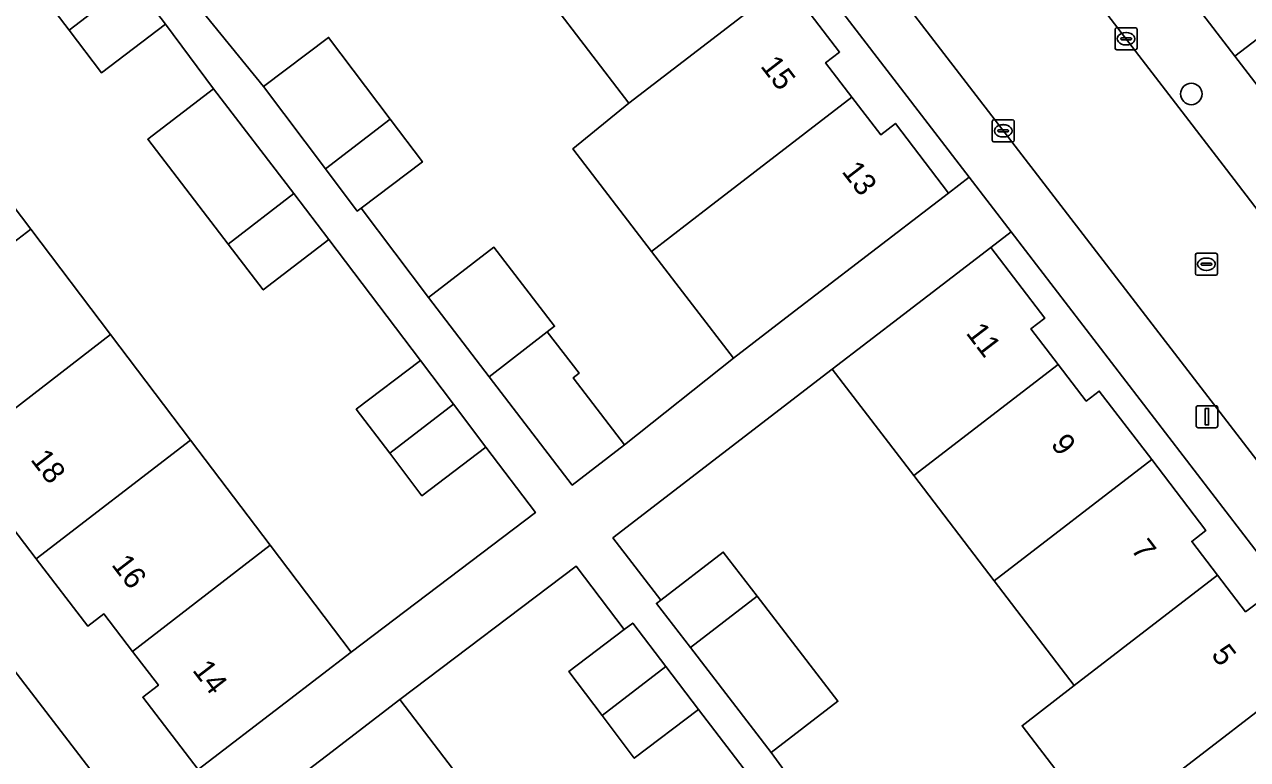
# Model space of a CAD drawing. Extents: x 159352 to 160617, y 385888 to 387323.
# Drawn here: x 159929.7 to 159985.4, y 386934.9 to 386968.3 of the extents above; entities that cross this region are included whole.
import ezdxf

# ---------------------------------------------------------------- set-up
doc = ezdxf.new("R2010")
doc.units = 0
for name, color, linetype in [('IMGEO_Boom', 7, 'Continuous'), ('IMGEO_Erf', 7, 'Continuous'), ('IMGEO_Kolk', 7, 'Continuous'), ('IMGEO_Lichtmast', 7, 'Continuous'), ('IMGEO_Pand', 7, 'Continuous'), ('IMGEO_Pand_nummerreeks', 7, 'Continuous'), ('IMGEO_Rijbaan_lokaal_open', 7, 'Continuous'), ('IMGEO_Rioolput', 7, 'Continuous'), ('IMGEO_Voetpad_open', 7, 'Continuous')]:
    doc.layers.add(name, color=color, linetype=linetype)

msp = doc.modelspace()

# ---------------------------------------------------------------- linework, layer by layer
at = {"layer": 'IMGEO_Boom'}
msp.add_circle((159982.803, 386965.111), 0.489, dxfattribs=at)
at = {"layer": 'IMGEO_Erf'}
for points in [[(159964.369, 386970.189), (159966.802, 386967.011), (159966.17, 386966.528), (159967.366, 386964.966), (159968.674, 386963.257), (159969.342, 386963.769), (159971.766, 386960.603), (159972.699, 386961.32), (159942.967, 387000)], [(159890.245, 386989.707), (159934.54, 386932.023), (159937.622, 386934.39), (159935.101, 386937.679), (159935.818, 386938.229), (159934.638, 386939.768), (159933.335, 386941.468), (159932.61, 386940.913), (159930.258, 386943.982), (159927.786, 386947.207), (159928.492, 386947.748), (159927.308, 386949.293), (159926.052, 386950.932), (159925.313, 386950.366), (159922.907, 386953.505), (159920.494, 386956.654)], [(159989.485, 386970.44), (159984.789, 386966.824), (160000, 386947.07)], [(159922.648, 386968.664), (159926.319, 386963.822), (159930.006, 386958.958), (159933.638, 386954.167), (159937.273, 386949.372), (159940.899, 386944.589), (159944.584, 386939.728), (159952.969, 386946.08), (159950.719, 386949.05), (159947.804, 386946.841), (159946.337, 386948.776), (159944.82, 386950.778), (159947.736, 386952.987), (159943.576, 386958.497), (159940.589, 386956.203), (159938.989, 386958.287), (159935.331, 386963.048), (159938.318, 386965.342), (159936.139, 386968.283), (159933.224, 386966.074), (159931.76, 386968.005), (159930.24, 386970.011)], [(159937.512, 386969.216), (159940.596, 386965.453), (159943.557, 386967.682), (159946.36, 386963.96), (159947.823, 386962.017), (159945.034, 386959.917), (159948.097, 386955.85), (159951.08, 386958.14), (159953.836, 386954.551), (159953.504, 386954.295), (159954.952, 386952.411), (159954.688, 386952.208), (159957.027, 386949.163), (159961.982, 386953.103), (159958.251, 386957.949), (159954.662, 386962.611), (159957.212, 386964.69), (159953.543, 386969.489)], [(159996.786, 386929.984), (159974.608, 386958.836), (159973.682, 386958.124), (159976.139, 386954.916), (159975.508, 386954.433), (159976.745, 386952.817), (159978.023, 386951.148), (159978.617, 386951.603), (159981.002, 386948.488), (159983.47, 386945.264), (159982.822, 386944.768), (159983.995, 386943.236), (159985.273, 386941.567), (159985.93, 386942.07)], [(159978.758, 386931.616), (159975.105, 386936.388), (159977.482, 386938.219), (159973.84, 386942.976), (159970.177, 386947.761), (159966.47, 386952.603), (159956.49, 386944.925), (159958.666, 386942.097), (159961.509, 386944.285), (159963.054, 386942.278), (159966.727, 386937.503), (159963.688, 386935.165), (159965.727, 386932.387)], [(159960.379, 386937.12), (159957.464, 386934.911), (159955.998, 386936.846), (159954.48, 386938.848), (159957.001, 386940.758), (159954.815, 386943.643), (159946.802, 386937.573), (159950.559, 386932.659), (159954.195, 386927.902), (159957.862, 386923.105), (159961.504, 386918.341), (159965.158, 386913.561), (159967.026, 386914.989), (159970.412, 386910.56)], [(159963.13, 386900.36), (159979.092, 386912.701), (159974.978, 386918.022), (159972.063, 386915.813), (159970.597, 386917.747), (159969.079, 386919.75), (159971.995, 386921.959), (159967.682, 386927.566), (159964.767, 386925.357), (159963.299, 386927.294), (159961.783, 386929.294), (159964.699, 386931.503), (159960.379, 386937.12)]]:
    msp.add_lwpolyline(points, dxfattribs=at)
at = {"layer": 'IMGEO_Kolk'}
for p, q in [((159979.338, 386967.193), (159979.338, 386968.045)), ((159979.413, 386968.119), (159980.265, 386968.119)), ((159979.597, 386967.613), (159979.597, 386967.625)), ((159980.035, 386967.576), (159979.637, 386967.576)), ((159979.64, 386967.662), (159980.038, 386967.662)), ((159979.826, 386967.899), (159979.851, 386967.899)), ((159980.081, 386967.625), (159980.081, 386967.613)), ((159980.339, 386968.045), (159980.339, 386967.193)), ((159980.265, 386967.119), (159979.413, 386967.119)), ((159979.849, 386967.339), (159979.824, 386967.339)), ((159973.748, 386963.008), (159973.748, 386963.86)), ((159973.823, 386963.934), (159974.675, 386963.934)), ((159974.236, 386963.714), (159974.261, 386963.714)), ((159974.749, 386963.86), (159974.749, 386963.008)), ((159974.007, 386963.428), (159974.007, 386963.44)), ((159974.445, 386963.391), (159974.047, 386963.391)), ((159974.05, 386963.477), (159974.448, 386963.477)), ((159974.259, 386963.154), (159974.234, 386963.154)), ((159974.491, 386963.44), (159974.491, 386963.428)), ((159974.675, 386962.934), (159973.823, 386962.934))]:
    msp.add_line(p, q, dxfattribs=at)
for points in [[(159979.338, 386967.193), (159979.338, 386968.045)], [(159979.413, 386968.119), (159980.265, 386968.119)], [(159980.339, 386968.045), (159980.339, 386967.193)], [(159980.265, 386967.119), (159979.413, 386967.119)], [(159973.748, 386963.008), (159973.748, 386963.86)], [(159973.823, 386963.934), (159974.675, 386963.934)], [(159974.749, 386963.86), (159974.749, 386963.008)], [(159974.675, 386962.934), (159973.823, 386962.934)]]:
    msp.add_lwpolyline(points, dxfattribs=at)
for centre, radius, start, end in [((159979.415, 386968.043), 0.0765, 91.552, 178.448), ((159979.415, 386968.043), 0.0765, 91.552, 178.448), ((159979.637, 386967.622), 0.0403, 85.8775, 175.7526), ((159979.634, 386967.612), 0.0366, 178.938, 274.7102), ((159980.038, 386967.619), 0.043, 264.8664, 352.4533), ((159980.042, 386967.624), 0.0386, 1.7309, 96.639), ((159980.263, 386968.043), 0.0765, 1.552, 88.448), ((159980.263, 386968.043), 0.0765, 1.552, 88.448), ((159979.415, 386967.195), 0.0765, 181.552, 268.448), ((159979.415, 386967.195), 0.0765, 181.552, 268.448), ((159980.263, 386967.195), 0.0765, 271.552, 358.448), ((159980.263, 386967.195), 0.0765, 271.552, 358.448), ((159973.825, 386963.858), 0.0765, 91.552, 178.448), ((159973.825, 386963.858), 0.0765, 91.552, 178.448), ((159974.673, 386963.858), 0.0765, 1.552, 88.448), ((159974.673, 386963.858), 0.0765, 1.552, 88.448), ((159974.047, 386963.437), 0.0403, 85.8775, 175.7526), ((159974.044, 386963.427), 0.0366, 178.938, 274.7102), ((159974.448, 386963.434), 0.043, 264.8664, 352.4533), ((159974.452, 386963.439), 0.0386, 1.7309, 96.639), ((159973.825, 386963.01), 0.0765, 181.552, 268.448), ((159973.825, 386963.01), 0.0765, 181.552, 268.448), ((159974.673, 386963.01), 0.0765, 271.552, 358.448), ((159974.673, 386963.01), 0.0765, 271.552, 358.448)]:
    msp.add_arc(centre, radius, start, end, dxfattribs=at)
for centre, major_axis, ratio, start_param, end_param in [((159979.825, 386967.619), (-0.387, 0.002), 0.722429, 4.712389, 7.853982), ((159979.85, 386967.619), (-0.39, 0.002), 0.717154, 1.570796, 4.712389), ((159974.235, 386963.434), (-0.387, 0.002), 0.722429, 4.712389, 7.853982), ((159974.26, 386963.434), (-0.39, 0.002), 0.717154, 1.570796, 4.712389)]:
    msp.add_ellipse(centre, major_axis=major_axis, ratio=ratio, start_param=start_param, end_param=end_param, dxfattribs=at)
at = {"layer": 'IMGEO_Lichtmast'}
for p, q in [((159983.121, 386950.938), (159983.911, 386950.938)), ((159983.911, 386950.938), (159983.121, 386950.938)), ((159983.021, 386950.038), (159983.021, 386950.838)), ((159983.021, 386950.838), (159983.021, 386950.038)), ((159984.011, 386950.838), (159984.011, 386950.038)), ((159984.011, 386950.038), (159984.011, 386950.838)), ((159983.911, 386949.938), (159983.121, 386949.938)), ((159983.121, 386949.938), (159983.911, 386949.938))]:
    msp.add_line(p, q, dxfattribs=at)
msp.add_lwpolyline([(159983.441, 386950.813), (159983.591, 386950.813), (159983.591, 386950.063), (159983.441, 386950.063), (159983.441, 386950.813)], dxfattribs=at)
for centre, start, end in [((159983.121, 386950.838), 90, 180), ((159983.121, 386950.838), 90, 180), ((159983.911, 386950.838), 0, 90), ((159983.911, 386950.838), 360, 90), ((159983.121, 386950.038), 180, 270), ((159983.121, 386950.038), 180, 270), ((159983.911, 386950.038), 270, 0), ((159983.911, 386950.038), 270, 0)]:
    msp.add_arc(centre, 0.1, start, end, dxfattribs=at)
at = {"layer": 'IMGEO_Pand'}
for points in [[(159964.369, 386970.189), (159962.023, 386973.253), (159961.393, 386972.771), (159960.063, 386974.508), (159953.543, 386969.489), (159957.212, 386964.69)], [(159933.156, 386972.22), (159930.24, 386970.011), (159931.76, 386968.005), (159934.66, 386970.235)], [(159933.224, 386966.074), (159936.139, 386968.283), (159934.66, 386970.235), (159931.76, 386968.005)], [(159966.17, 386966.528), (159966.802, 386967.011), (159964.369, 386970.189), (159957.212, 386964.69), (159954.662, 386962.611), (159958.251, 386957.949), (159960.841, 386959.943), (159967.366, 386964.966)], [(159943.423, 386961.699), (159946.36, 386963.96), (159943.557, 386967.682), (159940.596, 386965.453)], [(159938.989, 386958.287), (159941.973, 386960.585), (159938.318, 386965.342), (159935.331, 386963.048)], [(159971.766, 386960.603), (159969.342, 386963.769), (159968.674, 386963.257), (159967.366, 386964.966), (159960.841, 386959.943), (159958.251, 386957.949), (159961.982, 386953.103), (159964.556, 386955.084), (159967.796, 386957.564)], [(159919.92, 386958.902), (159921.218, 386957.209), (159920.494, 386956.654), (159922.907, 386953.505), (159930.006, 386958.958), (159926.319, 386963.822)], [(159947.823, 386962.017), (159946.36, 386963.96), (159943.423, 386961.699), (159944.862, 386959.787), (159945.034, 386959.917)], [(159941.973, 386960.585), (159938.989, 386958.287), (159940.589, 386956.203), (159943.576, 386958.497)], [(159933.638, 386954.167), (159930.006, 386958.958), (159922.907, 386953.505), (159925.313, 386950.366), (159926.052, 386950.932), (159927.308, 386949.293)], [(159951.08, 386958.14), (159948.097, 386955.85), (159950.857, 386952.257), (159953.504, 386954.295), (159953.836, 386954.551)], [(159976.745, 386952.817), (159975.508, 386954.433), (159976.139, 386954.916), (159973.682, 386958.124), (159969.712, 386955.085), (159966.47, 386952.603), (159970.177, 386947.761)], [(159954.688, 386952.208), (159954.952, 386952.411), (159953.504, 386954.295), (159950.857, 386952.257), (159954.64, 386947.33), (159957.027, 386949.163)], [(159927.308, 386949.293), (159928.492, 386947.748), (159927.786, 386947.207), (159930.258, 386943.982), (159937.273, 386949.372), (159933.638, 386954.167)], [(159947.736, 386952.987), (159944.82, 386950.778), (159946.337, 386948.776), (159949.235, 386951.008)], [(159970.177, 386947.761), (159973.84, 386942.976), (159981.002, 386948.488), (159978.617, 386951.603), (159978.023, 386951.148), (159976.745, 386952.817)], [(159947.804, 386946.841), (159950.719, 386949.05), (159949.235, 386951.008), (159946.337, 386948.776)], [(159940.899, 386944.589), (159937.273, 386949.372), (159930.258, 386943.982), (159932.61, 386940.913), (159933.335, 386941.468), (159934.638, 386939.768)], [(159973.84, 386942.976), (159977.482, 386938.219), (159983.995, 386943.236), (159982.822, 386944.768), (159983.47, 386945.264), (159981.002, 386948.488)], [(159934.638, 386939.768), (159935.818, 386938.229), (159935.101, 386937.679), (159937.622, 386934.39), (159941.59, 386937.433), (159944.584, 386939.728), (159940.899, 386944.589)], [(159963.054, 386942.278), (159961.509, 386944.285), (159958.666, 386942.097), (159958.47, 386941.947), (159960.015, 386939.938)], [(159988.309, 386938.963), (159985.93, 386942.07), (159985.273, 386941.567), (159983.995, 386943.236), (159977.482, 386938.219), (159975.105, 386936.388), (159978.758, 386931.616), (159981.136, 386933.445)], [(159960.015, 386939.938), (159963.688, 386935.165), (159966.727, 386937.503), (159963.054, 386942.278)], [(159958.896, 386939.077), (159957.396, 386941.057), (159957.001, 386940.758), (159954.48, 386938.848), (159955.998, 386936.846)], [(159957.464, 386934.911), (159960.379, 386937.12), (159958.896, 386939.077), (159955.998, 386936.846)], [(159981.136, 386933.445), (159984.789, 386928.674), (159991.333, 386933.711), (159990.152, 386935.254), (159990.78, 386935.735), (159988.309, 386938.963)], [(159950.559, 386932.659), (159946.802, 386937.573), (159943.466, 386935.021), (159939.494, 386931.983), (159941.976, 386928.738), (159942.714, 386929.302), (159944.005, 386927.614)]]:
    msp.add_lwpolyline(points, close=True, dxfattribs=at)
at = {"layer": 'IMGEO_Rijbaan_lokaal_open'}
for points in [[(159929.897, 387021.123), (159939.751, 387008.243), (159945.357, 387000.926), (159947.373, 386998.336), (159972.407, 386965.827), (159999.267, 386930.954)], [(160004.89, 386934.964), (160000, 386941.342), (159984.412, 386961.672), (159966.243, 386985.298)]]:
    msp.add_lwpolyline(points, dxfattribs=at)
at = {"layer": 'IMGEO_Rioolput'}
for p, q in [((159982.993, 386956.944), (159982.993, 386957.796)), ((159983.068, 386957.87), (159983.92, 386957.87)), ((159983.481, 386957.65), (159983.506, 386957.65)), ((159983.994, 386957.796), (159983.994, 386956.944)), ((159983.252, 386957.364), (159983.252, 386957.376)), ((159983.69, 386957.327), (159983.292, 386957.327)), ((159983.295, 386957.413), (159983.693, 386957.413)), ((159983.504, 386957.09), (159983.479, 386957.09)), ((159983.736, 386957.376), (159983.736, 386957.364)), ((159983.92, 386956.87), (159983.068, 386956.87))]:
    msp.add_line(p, q, dxfattribs=at)
for points in [[(159982.993, 386956.944), (159982.993, 386957.796)], [(159983.068, 386957.87), (159983.92, 386957.87)], [(159983.994, 386957.796), (159983.994, 386956.944)], [(159983.92, 386956.87), (159983.068, 386956.87)]]:
    msp.add_lwpolyline(points, dxfattribs=at)
for centre, radius, start, end in [((159983.07, 386957.794), 0.0765, 91.552, 178.448), ((159983.07, 386957.794), 0.0765, 91.552, 178.448), ((159983.918, 386957.794), 0.0765, 1.552, 88.448), ((159983.918, 386957.794), 0.0765, 1.552, 88.448), ((159983.292, 386957.373), 0.0403, 85.8775, 175.7526), ((159983.289, 386957.363), 0.0366, 178.938, 274.7102), ((159983.693, 386957.37), 0.043, 264.8664, 352.4533), ((159983.697, 386957.375), 0.0386, 1.7309, 96.639), ((159983.07, 386956.946), 0.0765, 181.552, 268.448), ((159983.07, 386956.946), 0.0765, 181.552, 268.448), ((159983.918, 386956.946), 0.0765, 271.552, 358.448), ((159983.918, 386956.946), 0.0765, 271.552, 358.448)]:
    msp.add_arc(centre, radius, start, end, dxfattribs=at)
for centre, major_axis, ratio, start_param, end_param in [((159983.48, 386957.37), (-0.387, 0.002), 0.722429, 4.712389, 7.853982), ((159983.505, 386957.37), (-0.39, 0.002), 0.717154, 1.570796, 4.712389)]:
    msp.add_ellipse(centre, major_axis=major_axis, ratio=ratio, start_param=start_param, end_param=end_param, dxfattribs=at)
at = {"layer": 'IMGEO_Voetpad_open'}
for points in [[(160007.022, 386937.951), (160000, 386947.07), (159984.789, 386966.824), (159982.976, 386969.178), (159959.242, 387000), (159938.867, 387026.448)], [(159935.45, 387025.466), (159948.74, 387008.083), (159954.976, 387000), (159966.243, 386985.298), (159984.412, 386961.672), (160000, 386941.342), (160004.89, 386934.964)], [(159999.267, 386930.954), (159972.407, 386965.827), (159947.373, 386998.336), (159945.357, 387000.926), (159939.751, 387008.243), (159929.897, 387021.123)], [(159928.571, 387018.729), (159942.967, 387000), (159972.699, 386961.32), (159974.608, 386958.836), (159996.786, 386929.984)], [(159962.165, 386895.649), (159958.38, 386900.976), (159936.397, 386929.605), (159934.54, 386932.023), (159890.245, 386989.707)], [(159987.684, 386972.804), (159982.976, 386969.178), (159984.789, 386966.824), (159989.485, 386970.44)], [(159965.727, 386932.387), (159963.688, 386935.165), (159960.015, 386939.938), (159958.47, 386941.947), (159958.666, 386942.097), (159956.49, 386944.925), (159966.47, 386952.603), (159969.712, 386955.085), (159973.682, 386958.124), (159974.608, 386958.836), (159972.699, 386961.32), (159971.766, 386960.603), (159967.796, 386957.564), (159964.556, 386955.084), (159961.982, 386953.103), (159957.027, 386949.163), (159954.64, 386947.33), (159950.857, 386952.257), (159948.097, 386955.85), (159945.034, 386959.917), (159944.862, 386959.787), (159943.423, 386961.699), (159940.596, 386965.453), (159937.512, 386969.216)], [(159936.139, 386968.283), (159938.318, 386965.342), (159941.973, 386960.585), (159943.576, 386958.497), (159947.736, 386952.987), (159949.235, 386951.008), (159950.719, 386949.05), (159952.969, 386946.08), (159944.584, 386939.728), (159941.59, 386937.433), (159937.622, 386934.39)], [(159939.494, 386931.983), (159943.466, 386935.021), (159946.802, 386937.573), (159954.815, 386943.643), (159957.001, 386940.758), (159957.396, 386941.057), (159958.896, 386939.077), (159960.379, 386937.12), (159964.699, 386931.503)]]:
    msp.add_lwpolyline(points, dxfattribs=at)

# ---------------------------------------------------------------- texts
at = {"layer": 'IMGEO_Pand_nummerreeks'}
for s, rotation, p in [('15', 307.6546, (159963.172, 386966.371)), ('13', 307.6546, (159966.871, 386961.578)), ('11', 307.3283, (159972.521, 386954.236)), ('9', 307.3283, (159976.378, 386949.177)), ('18', 307.6632, (159929.967, 386948.482)), ('7', 307.3283, (159980.026, 386944.393)), ('16', 307.5151, (159933.65, 386943.702)), ('5', 307.3283, (159983.675, 386939.609)), ('14', 307.5151, (159937.332, 386938.906))]:
    msp.add_text(s, height=1, rotation=rotation, dxfattribs=at).set_placement(p)

doc.saveas('drawing.dxf')
